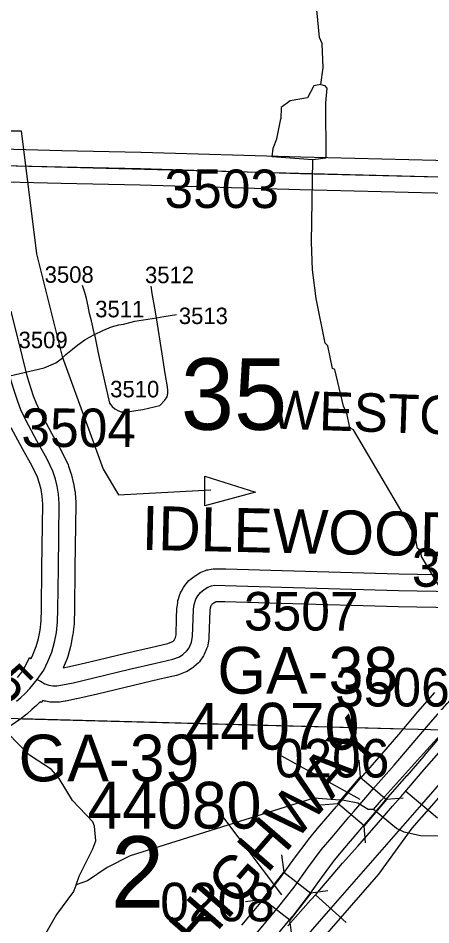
# Model space of a CAD drawing. Extents: x -132.8 to -73.3, y -60 to -26.
# Drawn here: x -117.591 to -116.84, y -44.86 to -43.211 of the extents above; entities that cross this region are included whole.
import ezdxf

# ---------------------------------------------------------------- set-up
doc = ezdxf.new("R2010")
doc.units = 0
for name, color, linetype in [('tdCoDirctArrow', 7, 'Continuous'), ('tdCoHydroRiver', 7, 'Continuous'), ('tdCoRRCL', 7, 'Continuous'), ('tdCoSecRdNmbr', 7, 'Continuous'), ('tdCoSecRdTxt', 7, 'Continuous'), ('tdCoSecRteBand', 7, 'Continuous'), ('tdCoSecRteCL', 7, 'Continuous'), ('tdCoSectLine', 7, 'Continuous'), ('tdCoSectLinePart', 7, 'Continuous'), ('tdCoSectNmbr', 7, 'Continuous'), ('tdCoStrucSec', 7, 'Continuous'), ('tdCoStrucSecCoName', 7, 'Continuous'), ('tdCoStrucSecFHWANum', 7, 'Continuous'), ('tdCoSurfAsphalt', 7, 'Continuous'), ('tdCoSurfConc', 7, 'Continuous'), ('tdCoSurfConcUnbanded', 7, 'Continuous'), ('tdCoSurfGravel', 7, 'Continuous'), ('tdCoTwpBndry', 7, 'Continuous'), ('tdCoTwpBndryShd', 7, 'Continuous'), ('tdCoUnicrpTwnTxt', 7, 'Continuous')]:
    doc.layers.add(name, color=color, linetype=linetype)

msp = doc.modelspace()

# ---------------------------------------------------------------- linework, layer by layer
at = {"layer": 'tdCoDirctArrow'}
msp.add_lwpolyline([(-117.958, -43.4162), (-117.5853, -43.4162), (-117.5574, -43.6399), (-117.5108, -43.8263), (-117.4362, -44.0313), (-117.4083, -44.078), (-117.2406, -44.0686)], dxfattribs=at)
msp.add_lwpolyline([(-117.251, -44.044), (-117.1591, -44.0729), (-117.2515, -44.0979)], close=True, dxfattribs=at)
at = {"layer": 'tdCoHydroRiver'}
for points in [[(-117.0402, -43.3316), (-117.0363, -43.3018), (-117.0382, -43.2575), (-117.0427, -43.2464), (-117.0476, -43.1958)], [(-117.0402, -43.3316), (-117.0529, -43.3344), (-117.0646, -43.3562), (-117.0963, -43.3617), (-117.1124, -43.3739), (-117.1129, -43.3943)], [(-117.0402, -43.3316), (-117.034, -43.3334), (-117.0294, -43.3382), (-117.0317, -43.365), (-117.0312, -43.466), (-117.055, -43.4685)], [(-117.055, -43.4685), (-117.129, -43.4633), (-117.127, -43.4476), (-117.1202, -43.4304), (-117.1129, -43.3943)], [(-116.9811, -43.9597), (-116.9876, -43.9562), (-116.9932, -43.9292), (-116.9991, -43.9164), (-117.0147, -43.8498), (-117.0194, -43.8481), (-117.0278, -43.8068), (-117.0324, -43.802), (-117.0491, -43.7211), (-117.0556, -43.6688), (-117.0574, -43.6183), (-117.055, -43.4685)], [(-116.9448, -44.6501), (-116.9302, -44.6331), (-116.8539, -44.5483), (-116.7418, -44.425), (-116.7409, -44.3887), (-116.7484, -44.3727), (-116.8574, -44.1901), (-116.8587, -44.179), (-116.8649, -44.1757), (-116.8691, -44.1535), (-116.8766, -44.1391), (-116.8811, -44.1296), (-116.9811, -43.9597)], [(-117.485, -44.7868), (-117.4798, -44.7711), (-117.4548, -44.7213), (-117.4497, -44.7073), (-117.4521, -44.6804), (-117.4551, -44.6724), (-117.4919, -44.6336), (-117.5161, -44.5935), (-117.5298, -44.5773), (-117.5702, -44.551), (-117.6301, -44.491)], [(-116.998, -44.6336), (-117.053, -44.6296), (-117.3873, -44.7342), (-117.4289, -44.7552), (-117.4643, -44.7795), (-117.485, -44.7868)], [(-116.9448, -44.6501), (-116.9543, -44.6499), (-116.973, -44.6383), (-116.998, -44.6336)], [(-116.7804, -44.6985), (-116.8593, -44.698), (-116.8891, -44.691), (-116.9031, -44.6843), (-116.9448, -44.6501)], [(-117.485, -44.7868), (-117.49, -44.7993), (-117.5212, -44.841), (-117.5477, -44.8876), (-117.5582, -44.9268), (-117.5681, -44.9423)]]:
    msp.add_lwpolyline(points, dxfattribs=at)
at = {"layer": 'tdCoRRCL'}
for p, q in [((-116.8858, -44.6166), (-116.8285, -44.665)), ((-117.0503, -44.8054), (-116.9946, -44.8556))]:
    msp.add_line(p, q, dxfattribs=at)
for points in [[(-116.8743, -44.6841), (-116.6808, -44.4636), (-116.6468, -44.4298)], [(-116.694, -44.4525), (-116.8575, -44.6409), (-117.0227, -44.8302), (-117.1864, -45.018)], [(-117.1006, -44.8616), (-117.0587, -44.8142), (-117.0492, -44.8037), (-117.0009, -44.7478), (-116.9731, -44.7168), (-116.9359, -44.6738), (-116.9099, -44.6437), (-116.8942, -44.6261), (-116.8527, -44.5771), (-116.8124, -44.5316)], [(-119.3286, -47.477), (-119.1567, -47.2985), (-118.5991, -46.6773), (-116.9349, -44.7677), (-116.8743, -44.6841)]]:
    msp.add_lwpolyline(points, dxfattribs=at)
at = {"layer": 'tdCoSecRteBand'}
for points in [[(-117.6236, -43.1923), (-117.6245, -43.2128), (-117.6246, -43.214), (-117.6248, -43.2152), (-117.6272, -43.2342), (-117.6273, -43.2349), (-117.6274, -43.2356), (-117.6447, -43.332), (-117.6447, -43.3321), (-117.6447, -43.3321), (-117.6616, -43.425), (-117.6645, -43.4478), (-117.5113, -43.4518), (-117.3676, -43.4548), (-117.3674, -43.4548), (-117.3673, -43.4548), (-117.0766, -43.4634), (-116.782, -43.4706)], [(-116.7836, -43.5305), (-117.0782, -43.5234), (-117.0782, -43.5234), (-117.0783, -43.5234), (-117.3689, -43.5147), (-117.5126, -43.5118), (-117.5127, -43.5118), (-117.5127, -43.5118), (-117.6617, -43.5079)], [(-117.6042, -43.7437), (-117.5835, -43.8267), (-117.5765, -43.8543), (-117.5738, -43.8649), (-117.5677, -43.8845), (-117.5632, -43.8982), (-117.5579, -43.9115), (-117.5498, -43.9285), (-117.53, -43.9657), (-117.5124, -43.9975), (-117.512, -43.9982), (-117.5117, -43.9989), (-117.5006, -44.0216), (-117.4996, -44.0235), (-117.4989, -44.0256), (-117.4943, -44.0401), (-117.4939, -44.0411), (-117.4937, -44.0421), (-117.4905, -44.0552), (-117.4902, -44.0562), (-117.4901, -44.0572), (-117.4876, -44.0712), (-117.4873, -44.0728), (-117.4872, -44.0743), (-117.486, -44.0918), (-117.4859, -44.0931), (-117.4859, -44.0944), (-117.4876, -44.2114), (-117.4884, -44.2866), (-117.4884, -44.2868), (-117.4884, -44.2869), (-117.4889, -44.3096), (-117.4889, -44.311), (-117.4891, -44.3124), (-117.4913, -44.3316), (-117.4914, -44.3326), (-117.4916, -44.3336), (-117.4948, -44.3511), (-117.495, -44.3524), (-117.4954, -44.3536), (-117.5003, -44.3716), (-117.5008, -44.3736), (-117.5016, -44.3754), (-117.5089, -44.3927)], [(-117.5921, -44.4103), (-117.5815, -44.3975), (-117.5701, -44.3738), (-117.567, -44.3753), (-117.564, -44.3689), (-117.5576, -44.3539), (-117.5536, -44.339), (-117.5508, -44.3238), (-117.5488, -44.3069), (-117.5484, -44.2858), (-117.5476, -44.2108), (-117.5476, -44.2107), (-117.5476, -44.2106), (-117.5459, -44.0948), (-117.547, -44.0801), (-117.549, -44.0685), (-117.5517, -44.0575), (-117.5554, -44.046), (-117.5652, -44.0259), (-117.5826, -43.9945), (-117.5827, -43.9943), (-117.5828, -43.9941), (-117.6031, -43.9561)], [(-117.5089, -44.3927), (-117.4971, -44.3903), (-117.4601, -44.3817), (-117.3951, -44.366), (-117.395, -44.366), (-117.3949, -44.3659), (-117.3469, -44.3547), (-117.3469, -44.3547), (-117.3469, -44.3547), (-117.3183, -44.3481), (-117.3111, -44.3454), (-117.3097, -44.3444), (-117.3066, -44.3417), (-117.3062, -44.3411), (-117.3044, -44.3371), (-117.3037, -44.3326), (-117.3026, -44.3022), (-117.3026, -44.3021), (-117.3026, -44.3021), (-117.3019, -44.2847), (-117.3019, -44.2833), (-117.3017, -44.2819), (-117.3006, -44.2734), (-117.3002, -44.2709), (-117.2995, -44.2686), (-117.2965, -44.259), (-117.2955, -44.2558), (-117.2939, -44.253), (-117.2902, -44.2466), (-117.289, -44.2445), (-117.2875, -44.2426), (-117.2827, -44.2366), (-117.2805, -44.2339), (-117.2777, -44.2317), (-117.2708, -44.2264), (-117.2699, -44.2258), (-117.269, -44.2251), (-117.2624, -44.2208), (-117.2596, -44.219), (-117.2566, -44.2178), (-117.2499, -44.2153), (-117.2476, -44.2145), (-117.2452, -44.214), (-117.2395, -44.2128), (-117.2362, -44.2122), (-117.2329, -44.2122), (-117.2134, -44.2127), (-117.2134, -44.2127), (-117.2133, -44.2127), (-117.1107, -44.2157), (-116.8985, -44.2216), (-116.7963, -44.2234)], [(-116.7973, -44.2834), (-116.8997, -44.2816), (-116.8999, -44.2816), (-116.9, -44.2816), (-117.1124, -44.2757), (-117.1124, -44.2757), (-117.1124, -44.2757), (-117.2149, -44.2727), (-117.2309, -44.2723), (-117.231, -44.2723), (-117.2322, -44.2728), (-117.2352, -44.2747), (-117.2383, -44.2771), (-117.2393, -44.2784), (-117.2402, -44.2799), (-117.2414, -44.2839), (-117.242, -44.2885), (-117.2427, -44.3044), (-117.2438, -44.3366), (-117.2439, -44.3383), (-117.2442, -44.3401), (-117.2458, -44.3504), (-117.2464, -44.3544), (-117.2481, -44.3582), (-117.2527, -44.3682), (-117.2537, -44.3706), (-117.2552, -44.3727), (-117.259, -44.3784), (-117.2611, -44.3814), (-117.2637, -44.3838), (-117.271, -44.3904), (-117.2727, -44.3919), (-117.2745, -44.3931), (-117.2807, -44.3972), (-117.2836, -44.3992), (-117.2869, -44.4004), (-117.2993, -44.405), (-117.301, -44.4056), (-117.3029, -44.4061), (-117.3333, -44.4132), (-117.3811, -44.4243), (-117.4462, -44.4401), (-117.4463, -44.4401), (-117.4464, -44.4401), (-117.4839, -44.4488), (-117.4843, -44.4489), (-117.4847, -44.449), (-117.5039, -44.4529), (-117.5046, -44.453), (-117.5053, -44.4531), (-117.5156, -44.4547), (-117.5179, -44.4551), (-117.5202, -44.4551), (-117.5277, -44.4551), (-117.5305, -44.4551), (-117.5333, -44.4546), (-117.5406, -44.4532), (-117.5426, -44.4528), (-117.5445, -44.4522), (-117.546, -44.4517), (-117.5488, -44.4557), (-117.5509, -44.4542), (-117.5557, -44.4594), (-117.5566, -44.4603), (-117.5575, -44.4612), (-117.5655, -44.4685), (-117.5659, -44.4688), (-117.5663, -44.4691), (-117.5743, -44.476), (-117.5745, -44.4762), (-117.5747, -44.4764), (-117.585, -44.4848), (-117.5862, -44.4858), (-117.5876, -44.4867), (-117.6036, -44.4972)], [(-117.1838, -44.8605), (-117.1399, -44.8078), (-117.1132, -44.7731), (-117.0883, -44.7387), (-117.0882, -44.7386), (-117.0881, -44.7384), (-117.0636, -44.7056), (-117.0632, -44.705), (-117.0626, -44.7044), (-117.0432, -44.6809), (-117.043, -44.6808), (-117.0429, -44.6806), (-117.0121, -44.6446), (-117.0031, -44.6341), (-116.9744, -44.6005), (-116.9687, -44.5938), (-116.9686, -44.5937), (-116.9684, -44.5935), (-116.9298, -44.5495), (-116.8989, -44.5137), (-116.8642, -44.4726), (-116.864, -44.4724), (-116.8638, -44.4722), (-116.8333, -44.4375)], [(-116.8186, -44.5116), (-116.8532, -44.5525), (-116.8533, -44.5526), (-116.8534, -44.5528), (-116.8844, -44.5888), (-116.8845, -44.5888), (-116.8846, -44.5889), (-116.9232, -44.6329), (-116.9288, -44.6395), (-116.9575, -44.6731), (-116.9665, -44.6836), (-116.9665, -44.6836), (-116.9665, -44.6836), (-116.9972, -44.7195), (-117.016, -44.7421), (-117.0398, -44.7741), (-117.0648, -44.8087), (-117.0651, -44.8091), (-117.0654, -44.8094), (-117.0928, -44.8449), (-117.0931, -44.8454), (-117.0935, -44.8458), (-117.1379, -44.8991)]]:
    msp.add_lwpolyline(points, dxfattribs=at)
at = {"layer": 'tdCoSecRteCL'}
for points in [[(-117.6956, -43.477), (-117.6725, -43.4776), (-117.512, -43.4818), (-117.3682, -43.4847), (-117.0774, -43.4934), (-116.7529, -43.5013)], [(-117.4521, -43.7864), (-117.4573, -43.7618), (-117.4607, -43.7483), (-117.4633, -43.7349), (-117.4663, -43.721), (-117.4693, -43.7098), (-117.4726, -43.7009), (-117.4738, -43.6975)], [(-117.3393, -43.7558), (-117.3419, -43.7386), (-117.3468, -43.7121), (-117.349, -43.6983)], [(-117.3393, -43.7558), (-117.3258, -43.7535), (-117.3031, -43.7498)], [(-117.4521, -43.7864), (-117.4368, -43.7789), (-117.4207, -43.7722), (-117.4076, -43.7689), (-117.3993, -43.7676), (-117.3854, -43.7638), (-117.3785, -43.7621), (-117.3628, -43.7595), (-117.3393, -43.7558)], [(-117.4521, -43.7864), (-117.4446, -43.823), (-117.4323, -43.8768), (-117.426, -43.9056), (-117.4248, -43.9112), (-117.42, -43.9175), (-117.4151, -43.9216), (-117.4082, -43.925), (-117.4035, -43.9272), (-117.3912, -43.9272), (-117.377, -43.9243), (-117.3641, -43.9225), (-117.3333, -43.9153), (-117.3243, -43.906), (-117.3199, -43.8996), (-117.3184, -43.8936), (-117.3184, -43.8884), (-117.3191, -43.8813), (-117.3236, -43.857), (-117.3288, -43.8215), (-117.3393, -43.7558)], [(-117.6056, -43.8617), (-117.5432, -43.8469), (-117.522, -43.838), (-117.5107, -43.8297), (-117.5037, -43.823), (-117.4921, -43.8129), (-117.482, -43.8051), (-117.4693, -43.7961), (-117.4611, -43.7913), (-117.4521, -43.7864)], [(-117.5561, -44.4139), (-117.544, -44.3968), (-117.5366, -44.3812), (-117.5292, -44.3637), (-117.5243, -44.3457), (-117.5211, -44.3282), (-117.5189, -44.309), (-117.5184, -44.2863), (-117.5176, -44.2111), (-117.5159, -44.0939), (-117.5171, -44.0764), (-117.5196, -44.0624), (-117.5228, -44.0493), (-117.5275, -44.0347), (-117.5386, -44.0121), (-117.5564, -43.98), (-117.5766, -43.942), (-117.5855, -43.9235), (-117.5914, -43.9085), (-117.5963, -43.8937), (-117.6027, -43.873), (-117.6056, -43.8617)], [(-117.5561, -44.4139), (-117.5499, -44.4169), (-117.5419, -44.4214), (-117.535, -44.4237), (-117.5277, -44.4251), (-117.5202, -44.4251), (-117.5099, -44.4235), (-117.4907, -44.4196), (-117.4532, -44.4109), (-117.3881, -44.3951), (-117.3401, -44.3839), (-117.3097, -44.3769), (-117.2973, -44.3723), (-117.2912, -44.3682), (-117.2839, -44.3615), (-117.28, -44.3558), (-117.2754, -44.3458), (-117.2738, -44.3355), (-117.2727, -44.3033), (-117.272, -44.2859), (-117.2708, -44.2774), (-117.2679, -44.2678), (-117.2642, -44.2614), (-117.2594, -44.2555), (-117.2525, -44.2502), (-117.2459, -44.2459), (-117.2393, -44.2434), (-117.2336, -44.2422), (-117.2141, -44.2427), (-117.1115, -44.2457), (-116.8992, -44.2516), (-116.7968, -44.2534)], [(-117.1609, -44.8799), (-117.1165, -44.8266), (-117.0891, -44.7911), (-117.064, -44.7563), (-117.0396, -44.7235), (-117.0201, -44.7001), (-116.9893, -44.6641), (-116.9803, -44.6536), (-116.9516, -44.62), (-116.9459, -44.6133), (-116.9072, -44.5692), (-116.8761, -44.5332), (-116.8413, -44.492), (-116.8107, -44.4572), (-116.788, -44.4311), (-116.7498, -44.3921), (-116.719, -44.362), (-116.6761, -44.3181), (-116.6337, -44.2705), (-116.6248, -44.2604), (-116.6205, -44.2556)], [(-117.5938, -44.4532), (-117.5858, -44.4463), (-117.5778, -44.439), (-117.5695, -44.4301), (-117.5561, -44.4139)]]:
    msp.add_lwpolyline(points, dxfattribs=at)
at = {"layer": 'tdCoSectLine'}
for points in [[(-117.7585, -43.4754), (-116.7532, -43.5013)], [(-117.7739, -44.4798), (-116.7726, -44.5066)]]:
    msp.add_lwpolyline(points, dxfattribs=at)
at = {"layer": 'tdCoSectLinePart'}
msp.add_lwpolyline([(-117.5855, -44.4848), (-116.8909, -44.5034)], dxfattribs=at)
at = {"layer": 'tdCoStrucSec'}
for points in [[(-116.9711, -44.5602), (-116.9687, -44.5914), (-116.9211, -44.632)], [(-117.0405, -44.6414), (-117.0093, -44.6389), (-116.9687, -44.5914)], [(-116.9593, -44.7108), (-116.9617, -44.6796), (-117.0093, -44.6389)], [(-116.8906, -44.6296), (-116.9211, -44.632), (-116.9617, -44.6796)], [(-117.1119, -44.7327), (-117.1079, -44.7637), (-117.0584, -44.8019)], [(-117.1771, -44.8173), (-117.1461, -44.8133), (-117.1079, -44.7637)], [(-117.028, -44.798), (-117.0584, -44.8019), (-117.0966, -44.8515)], [(-117.0926, -44.8825), (-117.0966, -44.8515), (-117.1461, -44.8133)]]:
    msp.add_lwpolyline(points, dxfattribs=at)
at = {"layer": 'tdCoStrucSecFHWANum'}
for p, q in [((-117.1119, -44.5523), (-116.9697, -44.6314)), ((-117.2194, -44.663), (-117.1119, -44.8054))]:
    msp.add_line(p, q, dxfattribs=at)
at = {"layer": 'tdCoSurfAsphalt'}
msp.add_lwpolyline([(-117.1609, -44.8799), (-117.1165, -44.8266), (-117.0891, -44.7911), (-117.064, -44.7563), (-117.0396, -44.7235), (-117.0201, -44.7001), (-116.9893, -44.6641), (-116.9803, -44.6536), (-116.9516, -44.62), (-116.9459, -44.6133), (-116.9072, -44.5692), (-116.8761, -44.5332), (-116.8413, -44.492), (-116.8107, -44.4572)], dxfattribs=at)
at = {"layer": 'tdCoSurfConc'}
msp.add_lwpolyline([(-117.5938, -44.4532), (-117.5858, -44.4463), (-117.5778, -44.439), (-117.5695, -44.4301), (-117.5561, -44.4139), (-117.544, -44.3968), (-117.5366, -44.3812), (-117.5292, -44.3637), (-117.5243, -44.3457), (-117.5211, -44.3282), (-117.5189, -44.309), (-117.5184, -44.2863), (-117.5176, -44.2111), (-117.5159, -44.0939), (-117.5171, -44.0764), (-117.5196, -44.0624), (-117.5228, -44.0493), (-117.5275, -44.0347), (-117.5386, -44.0121), (-117.5564, -43.98), (-117.5766, -43.942), (-117.5855, -43.9235), (-117.5914, -43.9085)], dxfattribs=at)
at = {"layer": 'tdCoSurfConcUnbanded'}
for points in [[(-117.4521, -43.7864), (-117.4573, -43.7618), (-117.4607, -43.7483), (-117.4633, -43.7349), (-117.4663, -43.721), (-117.4693, -43.7098), (-117.4726, -43.7009), (-117.4738, -43.6975)], [(-117.3393, -43.7558), (-117.3419, -43.7386), (-117.3468, -43.7121), (-117.349, -43.6983)], [(-117.3393, -43.7558), (-117.3258, -43.7535), (-117.3031, -43.7498)], [(-117.4521, -43.7864), (-117.4368, -43.7789), (-117.4207, -43.7722), (-117.4076, -43.7689), (-117.3993, -43.7676), (-117.3854, -43.7638), (-117.3785, -43.7621), (-117.3628, -43.7595), (-117.3393, -43.7558)], [(-117.4521, -43.7864), (-117.4446, -43.823), (-117.4323, -43.8768), (-117.426, -43.9056), (-117.4248, -43.9112), (-117.42, -43.9175), (-117.4151, -43.9216), (-117.4082, -43.925), (-117.4035, -43.9272), (-117.3912, -43.9272), (-117.377, -43.9243), (-117.3641, -43.9225), (-117.3333, -43.9153), (-117.3243, -43.906), (-117.3199, -43.8996), (-117.3184, -43.8936), (-117.3184, -43.8884), (-117.3191, -43.8813), (-117.3236, -43.857), (-117.3288, -43.8215), (-117.3393, -43.7558)], [(-117.6056, -43.8617), (-117.5432, -43.8469), (-117.522, -43.838), (-117.5107, -43.8297), (-117.5037, -43.823), (-117.4921, -43.8129), (-117.482, -43.8051), (-117.4693, -43.7961), (-117.4611, -43.7913), (-117.4521, -43.7864)]]:
    msp.add_lwpolyline(points, dxfattribs=at)
at = {"layer": 'tdCoSurfGravel'}
for points in [[(-117.6956, -43.477), (-117.6725, -43.4776), (-117.512, -43.4818), (-117.3682, -43.4847), (-117.0774, -43.4934), (-116.7529, -43.5013), (-116.7327, -43.5018), (-116.504, -43.5099), (-116.454, -43.5116), (-116.4311, -43.5126), (-116.4183, -43.5131), (-116.4104, -43.5126)], [(-117.5561, -44.4139), (-117.5499, -44.4169), (-117.5419, -44.4214), (-117.535, -44.4237), (-117.5277, -44.4251), (-117.5202, -44.4251), (-117.5099, -44.4235), (-117.4907, -44.4196), (-117.4532, -44.4109), (-117.3881, -44.3951), (-117.3401, -44.3839), (-117.3097, -44.3769), (-117.2973, -44.3723), (-117.2912, -44.3682), (-117.2839, -44.3615), (-117.28, -44.3558), (-117.2754, -44.3458), (-117.2738, -44.3355), (-117.2727, -44.3033), (-117.272, -44.2859), (-117.2708, -44.2774), (-117.2679, -44.2678), (-117.2642, -44.2614), (-117.2594, -44.2555), (-117.2525, -44.2502), (-117.2459, -44.2459), (-117.2393, -44.2434), (-117.2336, -44.2422), (-117.2141, -44.2427), (-117.1115, -44.2457), (-116.8992, -44.2516), (-116.7968, -44.2534)]]:
    msp.add_lwpolyline(points, dxfattribs=at)
at = {"layer": 'tdCoTwpBndry'}
msp.add_lwpolyline([(-117.5827, -44.4849), (-116.8906, -44.5034)], dxfattribs=at)
at = {"layer": 'tdCoTwpBndryShd'}
msp.add_lwpolyline([(-127.2202, -44.1954), (-126.6973, -44.2087), (-125.6932, -44.234), (-124.6944, -44.2641), (-123.6992, -44.2925), (-122.7152, -44.3247), (-121.7221, -44.3617), (-120.7507, -44.3901), (-119.7594, -44.4268), (-118.768, -44.449), (-117.7739, -44.4798), (-116.7726, -44.5066), (-115.7834, -44.5349), (-114.8143, -44.5585)], dxfattribs=at)

# ---------------------------------------------------------------- texts
at = {"layer": 'tdCoSecRdNmbr'}
for s, height, rotation, p in [('3503', 0.07, 359.912, (-117.3247, -43.5562)), ('3508', 0.03, 359.9108, (-117.5425, -43.6923)), ('3512', 0.03, 359.9108, (-117.3601, -43.693)), ('3511', 0.03, 359.9108, (-117.4506, -43.7551)), ('3513', 0.03, 359.9108, (-117.2986, -43.7674)), ('3509', 0.03, 359.9108, (-117.5899, -43.8113)), ('3510', 0.03, 359.9108, (-117.4234, -43.9006)), ('3504', 0.07, 359.912, (-117.5847, -43.9908)), ('3605', 0.07, 359.9121, (-116.875, -44.245)), ('3507', 0.07, 359.9123, (-117.1802, -44.3245)), ('3505', 0.07, 314.912, (-117.7538, -44.3175)), ('3506', 0.07, 359.9121, (-117.0143, -44.4626)), ('0206', 0.07, 359.9121, (-117.1241, -44.5916)), ('0208', 0.07, 359.9121, (-117.3325, -44.8531))]:
    msp.add_text(s, height=height, rotation=rotation, dxfattribs=at).set_placement(p)
at = {"layer": 'tdCoSecRdTxt'}
for s, rotation, p in [('IDLEWOOD RD', 358.7128, (-117.3665, -44.1778)), ('RAILROAD HIGHWAY', 49.058, (-117.6404, -45.3472))]:
    msp.add_text(s, height=0.08, rotation=rotation, dxfattribs=at).set_placement(p)
at = {"layer": 'tdCoSectNmbr'}
for s, rotation, p in [('35', 359.9122, (-117.295, -43.9595)), ('2', 359.912, (-117.4222, -44.8286))]:
    msp.add_text(s, height=0.13, rotation=rotation, dxfattribs=at).set_placement(p)
at = {"layer": 'tdCoStrucSecCoName'}
for s, p in [('GA-38', (-117.2285, -44.4394)), ('GA-39', (-117.5898, -44.5989))]:
    msp.add_text(s, height=0.085, dxfattribs=at).set_placement(p)
at = {"layer": 'tdCoStrucSecFHWANum'}
for s, p in [('44070', (-117.2864, -44.5411)), ('44080', (-117.4645, -44.6847))]:
    msp.add_text(s, height=0.085, dxfattribs=at).set_placement(p)
at = {"layer": 'tdCoUnicrpTwnTxt'}
msp.add_text('WESTON', height=0.07, rotation=358.0571, dxfattribs=at).set_placement((-117.1327, -43.9571))

doc.saveas('drawing.dxf')
